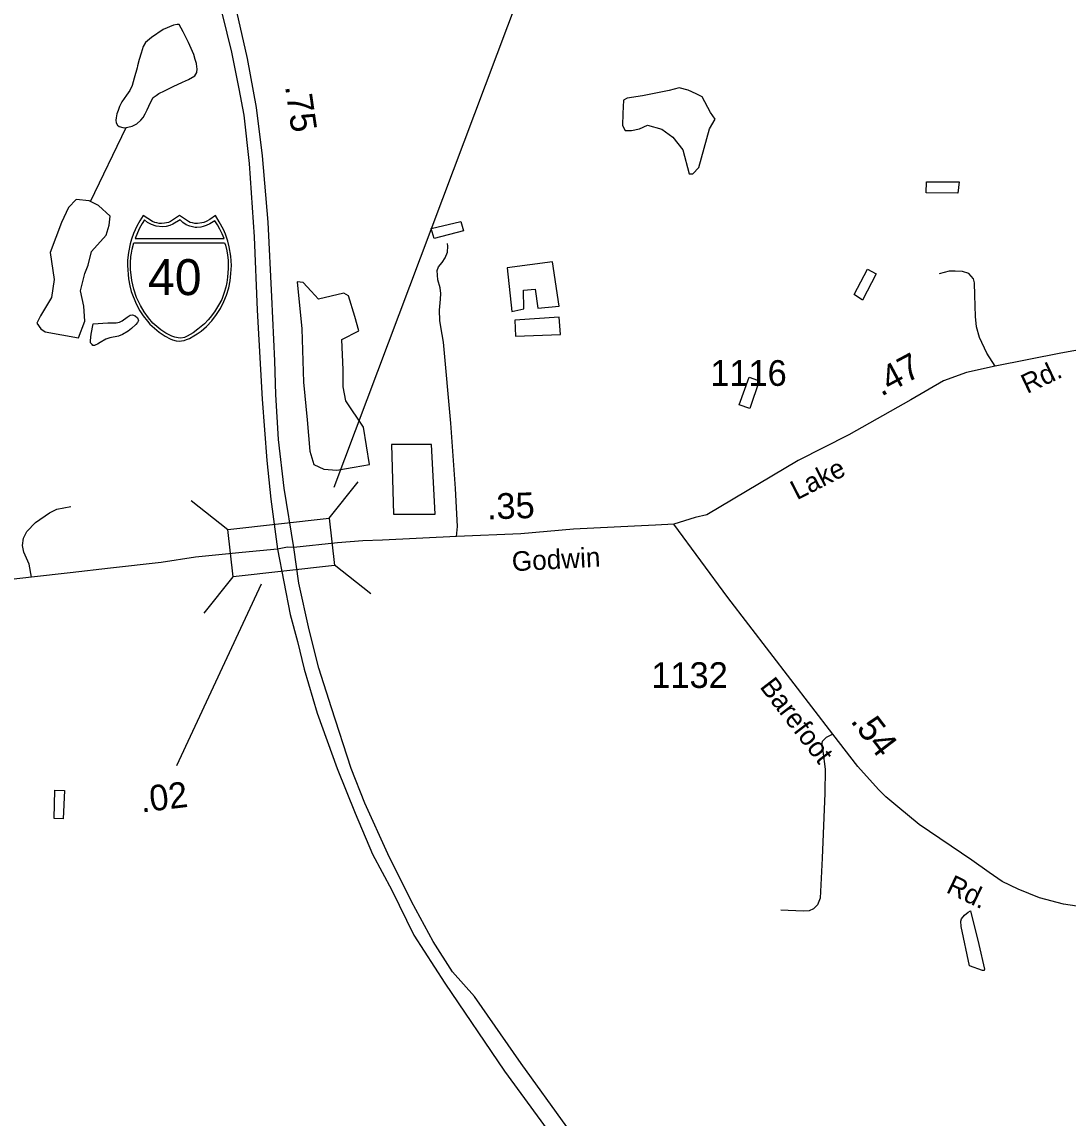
# Model space of a CAD drawing. Extents: x 2082433 to 2279600, y 546599 to 755198.
# Drawn here: x 2172500 to 2177586, y 565600 to 570928 of the extents above; entities that cross this region are included whole.
import ezdxf

# ---------------------------------------------------------------- set-up
doc = ezdxf.new("R2010")
doc.units = 0
for name, color, linetype in [('Exist Hydrographic Creek Single Shore', 7, 'Continuous'), ('Exist Hydrographic Pond Under 1500 Sq Ft', 7, 'Continuous'), ('Exist Road Non-System Type 51', 7, 'Continuous'), ('Exist Road Primary Interstate Divided Center Attributed', 7, 'Continuous'), ('Exist Road Primary Interstate Shield CELL', 7, 'Continuous'), ('Exist Road Primary Interstate Shield Number Label', 7, 'Continuous'), ('Exist Road Secondary Mileage Hundredths English Label', 7, 'Continuous'), ('Exist Road Secondary Structure Standard Bridge CELL', 7, 'Continuous'), ('Exist Road Secondary Type 51 Attributed', 7, 'Continuous'), ('Exist Road Secondary Type 51 Label', 7, 'Continuous'), ('Exist Road Secondary Type 51 Number Label', 7, 'Continuous')]:
    doc.layers.add(name, color=color, linetype=linetype)

msp = doc.modelspace()

# ---------------------------------------------------------------- linework, layer by layer
at = {"layer": 'Exist Hydrographic Creek Single Shore'}
msp.add_lwpolyline([(2172833.1, 570055.7), (2173007.8, 570414.3)], dxfattribs=at)
at = {"layer": 'Exist Hydrographic Pond Under 1500 Sq Ft'}
for points in [[(2173293.5, 570859.9), (2173283.7, 570880), (2173265.4, 570915.6), (2173255.2, 570916), (2173237.5, 570911.8), (2173187.3, 570891.3), (2173129.9, 570853), (2173101.8, 570828.9), (2173089.9, 570808.7), (2173080.3, 570776.9), (2173070.2, 570744.8), (2173062.8, 570714.7), (2173060.6, 570704.9), (2173046.8, 570654.7), (2173037, 570618.8), (2173025.3, 570594.6), (2173009.3, 570572.3), (2172985.7, 570540.2), (2172974, 570516.4), (2172968.1, 570498.3), (2172961.5, 570482.2), (2172958.3, 570462), (2172956.2, 570450.2), (2172958, 570438.1), (2172964.6, 570426.2), (2172972.4, 570420.1), (2172990.2, 570414.6), (2173000.5, 570412.7), (2173036.2, 570420.7)], [(2173036.2, 570420.7), (2173058.3, 570432.7), (2173077.8, 570450.8), (2173090.1, 570463.2), (2173099.9, 570481.2), (2173109.6, 570501.2), (2173125.4, 570537.3), (2173139.1, 570561.2), (2173153.3, 570571.3), (2173165.2, 570579.6), (2173193.4, 570593.6), (2173212.9, 570603.6), (2173235.1, 570613.7), (2173280.8, 570635.9), (2173310.9, 570648), (2173340.7, 570666.2), (2173350.5, 570682.1), (2173352.4, 570700.5), (2173350.5, 570710.1), (2173348.3, 570726.3), (2173342.1, 570746.3), (2173336, 570770.3), (2173309.9, 570828.2), (2173293.5, 570859.9)], [(2175517.8, 570568.5), (2175443.1, 570558.2), (2175425, 570547.9), (2175422.5, 570483.5), (2175419.9, 570424.3), (2175432.8, 570401.1), (2175463.7, 570401.1), (2175502.4, 570408.8), (2175541, 570426.9), (2175610.7, 570406.3), (2175664.8, 570367.6), (2175713.8, 570305.8), (2175744.7, 570189.9), (2175762.7, 570189.9), (2175791.1, 570220.8), (2175842.7, 570408.8), (2175871, 570455.2), (2175847.8, 570488.7), (2175806.6, 570563.4), (2175778.2, 570578.8), (2175739.5, 570596.9), (2175695.7, 570607.2), (2175646.7, 570594.3), (2175517.8, 570568.5)], [(2177056.3, 570150.2), (2177050.8, 570096.2), (2176896.8, 570097.6), (2176898.5, 570151.3), (2177056.3, 570150.2)], [(2172827.2, 570058.6), (2172763.9, 570064.9), (2172726.8, 570026.1), (2172693, 569953.6), (2172637.3, 569806.9), (2172657.5, 569677), (2172644, 569589.2), (2172590, 569499.8), (2172573.1, 569464.4), (2172591.7, 569435.7), (2172613.7, 569422.2), (2172775.9, 569392.5), (2172806.1, 569474.5), (2172801, 569547.1), (2172785.8, 569621.3), (2172806.1, 569705.6), (2172823, 569746.1), (2172838.2, 569811.9), (2172909.1, 569891.2), (2172924.3, 569940.1), (2172929.3, 569984), (2172871.9, 570036.3), (2172827.2, 570058.6)], [(2174634, 569958.9), (2174647.9, 569913), (2174504.6, 569876.2), (2174490, 569924.3), (2174634, 569958.9)], [(2175079.4, 569762.3), (2174859.2, 569732.3), (2174882.1, 569521.1), (2174940.3, 569533.4), (2174938.5, 569625), (2174994.9, 569628.5), (2175009, 569537), (2175112.9, 569545.8), (2175079.4, 569762.3)], [(2176654.1, 569703.5), (2176586.7, 569575), (2176546.3, 569603), (2176611.7, 569726.9), (2176654.1, 569703.5)], [(2173942.3, 569580.2), (2173906.6, 569619.2), (2173867.5, 569661.4), (2173838.3, 569664.7), (2173861, 569437.1), (2173869.4, 569176.6), (2173887.1, 568994.9), (2173900.1, 568842.1), (2173919.6, 568777), (2173968.4, 568754.3), (2174031, 568749.4), (2174114.8, 568764), (2174189.7, 568777), (2174160.4, 568959.1), (2174075.8, 569085.9), (2174062.8, 569154.2), (2174062.5, 569237.6), (2174056.3, 569385.1), (2174137.6, 569427.3), (2174118.1, 569495.6), (2174088.8, 569596.4), (2174066, 569609.4), (2173942.3, 569580.2)], [(2172836.8, 569410.3), (2172846.8, 569460.2), (2172918.6, 569464.8), (2172958.6, 569464.9), (2172974.6, 569468.9), (2172988.3, 569475), (2173012.7, 569493.2), (2173026.7, 569503.2), (2173038.3, 569505.1), (2173050.6, 569499.2), (2173062.5, 569489.3), (2173066.4, 569477.3), (2173062.7, 569467.4), (2173054.7, 569457.2), (2173032.6, 569437.4), (2173017, 569425.2), (2172988.9, 569409.2), (2172969.2, 569400.8), (2172927, 569392.6), (2172909, 569386.4), (2172881.3, 569370.3), (2172867.1, 569362.3), (2172859.1, 569358.2), (2172853.4, 569356.2), (2172845.4, 569356.2), (2172841.3, 569360.1), (2172833.3, 569368.2), (2172833.1, 569380), (2172836.8, 569410.3)], [(2175111.9, 569493.6), (2174897.1, 569478.5), (2174900.4, 569400.8), (2175118.4, 569408.4), (2175111.9, 569493.6)], [(2176057.8, 569193.4), (2176083.9, 569183.7), (2176038.6, 569049.5), (2175986.7, 569067), (2176035.9, 569201.5), (2176057.8, 569193.4)], [(2174492.3, 568874.6), (2174297.1, 568874.6), (2174306.8, 568536.4), (2174508.6, 568536.4), (2174492.3, 568874.6)], [(2172701.4, 567054.2), (2172657.5, 567055.9), (2172661, 567193.7), (2172706.6, 567192.1), (2172701.4, 567054.2)], [(2177153, 566443.3), (2177179.5, 566323.8), (2177177.6, 566317.6), (2177170, 566317.5), (2177107.7, 566341.1), (2177066.5, 566531), (2177064.4, 566556.9), (2177068.1, 566568.9), (2177082.7, 566586.9), (2177099.9, 566601), (2177112.4, 566607.2), (2177153, 566443.3)]]:
    msp.add_lwpolyline(points, dxfattribs=at)
at = {"layer": 'Exist Road Non-System Type 51'}
for points in [[(2174613, 568426.9), (2174618.6, 568475.4), (2174607.5, 568661.1), (2174586, 568978.4), (2174549.3, 569371.9), (2174537.5, 569446.7), (2174532, 569477.2), (2174530.6, 569527.1), (2174534.7, 569581.1), (2174537.5, 569608.8), (2174533.3, 569635.2), (2174522.3, 569674), (2174518.8, 569719.7), (2174525.7, 569737.7), (2174543.7, 569758.5), (2174557.6, 569782), (2174568.7, 569808.4), (2174571.5, 569837.5), (2174570.1, 569851.3)], [(2177231.9, 569255.5), (2177191.7, 569317.8), (2177155.7, 569394.1), (2177140.4, 569446.7), (2177136.3, 569496.6), (2177133.5, 569600.5), (2177132.1, 569660.1), (2177126.6, 569679.5), (2177103, 569705.8), (2177072.5, 569715.5), (2177037.9, 569716.9), (2177008.8, 569716.9), (2176958.9, 569704.4)], [(2172547.7, 568229.4), (2172535.2, 568293.2), (2172508.9, 568351.4), (2172503.4, 568383.2), (2172507.5, 568419.3), (2172524.2, 568451.1), (2172565.7, 568495.5), (2172635, 568542.6), (2172669.7, 568560.6), (2172737.6, 568573.1)], [(2176442.8, 567466.6), (2176410.2, 567450), (2176390.8, 567430.6), (2176388, 567412.6), (2176393.6, 567383.5), (2176404.7, 567296.2), (2176403.3, 567179.8), (2176390.1, 566863.9), (2176381.1, 566669.9), (2176368.6, 566636.6), (2176349.2, 566617.2), (2176327.1, 566607.5), (2176298, 566606.1), (2176189.9, 566611.7)]]:
    msp.add_lwpolyline(points, dxfattribs=at)
at = {"layer": 'Exist Road Primary Interstate Divided Center Attributed'}
for points in [[(2173821.5, 568373.8), (2173775.1, 568662.6), (2173748.3, 568898.8), (2173734.4, 569117.8), (2173729.6, 569281.3), (2173714.8, 569592.1), (2173698.1, 569954.5), (2173670.4, 570277.8), (2173640.7, 570512.1), (2173596.2, 570751.1), (2173545.1, 570978.7), (2173493.4, 571158.5), (2173383.5, 571466.4), (2173321.3, 571631.9), (2173265.9, 571761), (2173159.2, 571971.3), (2173013.9, 572239.1)], [(2172955.5, 572183.6), (2173045.4, 572030.6), (2173095.2, 571944.6), (2173213.3, 571710.3), (2173278.3, 571564.9), (2173330.9, 571415.7), (2173426.5, 571134.6), (2173474.3, 570966.3), (2173519.7, 570781.7), (2173554.2, 570602.9), (2173578.6, 570474.8), (2173604.4, 570240.5), (2173629.2, 569882.8), (2173644.1, 569527.1), (2173668.4, 569094.8), (2173690.9, 568796.5), (2173710, 568608.1), (2173742.1, 568366.2)], [(2175148.7, 565557.1), (2174927.3, 565864.9), (2174701, 566190.5), (2174593.7, 566311.1), (2174499.9, 566458.4), (2174394.7, 566653.5), (2174280, 566884.9), (2174167.1, 567131.6), (2174100.2, 567299.9), (2174004.6, 567594.4), (2173943.4, 567787.6), (2173896.5, 567973.1), (2173847.3, 568199.8), (2173821.5, 568373.8)], [(2173742.1, 568366.2), (2173805.2, 568047.7), (2173839.6, 567916.7), (2173872.6, 567781.9), (2173935.7, 567567.7), (2174033.3, 567299.9), (2174121.2, 567081.9), (2174205.4, 566883), (2174299.1, 566708.9), (2174406.2, 566489), (2174556.5, 566256), (2174845.9, 565828.2), (2175164.1, 565394.3)]]:
    msp.add_lwpolyline(points, dxfattribs=at)
at = {"layer": 'Exist Road Primary Interstate Shield CELL'}
for points in [[(2173266.3, 569376.4), (2173275.8, 569377.3), (2173288.5, 569379.8), (2173300.9, 569383.9), (2173315, 569390.1), (2173335.8, 569401.7), (2173352.6, 569411.5), (2173371.9, 569424.5), (2173398.1, 569448.2), (2173424.1, 569475.6), (2173447.1, 569506.7), (2173465.3, 569535.7), (2173481.4, 569568.8), (2173494.9, 569599.7), (2173505.5, 569635), (2173512.6, 569669.3), (2173516.2, 569705), (2173518.5, 569744.6), (2173515.8, 569789.1), (2173508.1, 569834.7), (2173500.8, 569863), (2173489.8, 569896.9), (2173480.8, 569918.6), (2173460, 569957.1), (2173441.2, 569986.7), (2173414, 569967.5), (2173396.2, 569958.1), (2173385.4, 569953.2), (2173374.2, 569951), (2173353.7, 569948.5), (2173340.8, 569949.1), (2173328.9, 569951.8), (2173318.8, 569954), (2173310.5, 569958.1), (2173266.3, 569986.7), (2173222, 569958.1), (2173212.7, 569953.8), (2173203.2, 569951.8), (2173194.1, 569949.3), (2173178.9, 569948.5), (2173167.4, 569948.9), (2173155.5, 569951), (2173146.1, 569953), (2173135.6, 569958.1), (2173090.5, 569986.7), (2173072.8, 569960.9), (2173058.3, 569935.5), (2173042.9, 569899.6), (2173033.4, 569871.8), (2173026.6, 569848.9), (2173018.2, 569807), (2173013.9, 569770.4), (2173013.2, 569744.6), (2173017.9, 569680), (2173025, 569645.7), (2173032.2, 569617.9), (2173056.1, 569557.9), (2173074, 569524.2), (2173089.4, 569500.1), (2173111, 569472.9), (2173122.7, 569459.9), (2173167.5, 569420.8), (2173197.4, 569400.3), (2173221.3, 569387.4), (2173232.6, 569383.2), (2173250.1, 569378.3)], [(2173095.9, 569965.9), (2173084.9, 569949), (2173072.2, 569926.2), (2173062.1, 569902.5), (2173051.7, 569876.3), (2173483.3, 569876.2), (2173473.2, 569898.6), (2173462.5, 569921.1), (2173451.2, 569941.7), (2173437.5, 569961.6), (2173413.3, 569946.3), (2173395.7, 569938), (2173381.5, 569933.1), (2173369.5, 569930.4), (2173350.9, 569928.9), (2173342.6, 569929.4), (2173316.7, 569935.3), (2173299.1, 569942.5), (2173282.4, 569953.6), (2173268.9, 569966.4), (2173234.7, 569945.7), (2173219.5, 569939), (2173202.1, 569934.5), (2173183, 569932.1), (2173153.6, 569935.3), (2173130.5, 569943.3), (2173110.6, 569953.6)], [(2173485.8, 569854.9), (2173490.4, 569842.7), (2173496.8, 569815.6), (2173500.1, 569794.8), (2173503.6, 569770.8), (2173502.4, 569729.7), (2173500.4, 569687.1), (2173496.5, 569661.9), (2173491.2, 569638.9), (2173484.1, 569613.5), (2173472.5, 569579.7), (2173456.6, 569551), (2173436.8, 569519.2), (2173415.3, 569491.3), (2173405.9, 569479.7), (2173388.2, 569461.1), (2173356, 569435.2), (2173332.5, 569417.6), (2173304.3, 569401), (2173290, 569394.6), (2173273.4, 569391.1), (2173259.7, 569392.1), (2173243, 569396.5), (2173229.6, 569400.2), (2173200.1, 569416.1), (2173176.3, 569432), (2173136.5, 569464.7), (2173115.1, 569489.8), (2173095, 569519.2), (2173077.2, 569549.3), (2173058.1, 569588.9), (2173044.6, 569628.8), (2173034.8, 569671.9), (2173028.2, 569724.5), (2173027.5, 569756.6), (2173029.4, 569787.5), (2173032.4, 569803.6), (2173036.3, 569823.7), (2173044.2, 569854.7)]]:
    msp.add_lwpolyline(points, close=True, dxfattribs=at)
at = {"layer": 'Exist Road Secondary Mileage Hundredths English Label'}
for p, q in [((2174018.9, 568666.5), (2174934, 571099.7)), ((2173662.8, 568196), (2173252, 567312.1))]:
    msp.add_line(p, q, dxfattribs=at)
at = {"layer": 'Exist Road Secondary Structure Standard Bridge CELL'}
for p, q in [((2173993.5, 568515.4), (2174134.6, 568692.4)), ((2173323.7, 568601.9), (2173500.7, 568460.8)), ((2174018.9, 568290.4), (2174195.9, 568149.4)), ((2173385.6, 568053.7), (2173526.7, 568230.7))]:
    msp.add_line(p, q, dxfattribs=at)
msp.add_lwpolyline([(2173500.7, 568460.8), (2173993.4, 568516.5), (2174019.4, 568286.3), (2173526.7, 568230.7)], close=True, dxfattribs=at)
at = {"layer": 'Exist Road Secondary Type 51 Attributed'}
for points in [[(2177964.9, 569403.8), (2177848.6, 569371), (2177551.2, 569318.9), (2177231.9, 569255.5), (2177091.9, 569223.6), (2176979.9, 569184.1), (2176822.4, 569090.6), (2176519.7, 568921.6), (2176273.4, 568796.1), (2175830.5, 568532.6), (2175772.8, 568519.7), (2175670.3, 568486.5)], [(2175670.3, 568486.5), (2175580.2, 568482.5), (2175478.3, 568477.8), (2175182.5, 568462.2), (2174926.2, 568440.7), (2174613, 568426.9), (2174254.1, 568408.9), (2174157.4, 568406.3), (2174034.3, 568396.4), (2173821.5, 568373.8)], [(2177714.8, 566617.2), (2177563.8, 566639.5), (2177446.6, 566670.2), (2177343.5, 566713.1), (2177265.4, 566750.6), (2177203.1, 566794.3), (2177119, 566854.2), (2176862.6, 567027.4), (2176758, 567113.3), (2176699.8, 567161.8), (2176665.2, 567197.8), (2176564, 567308.7), (2176442.8, 567466.6), (2175932.2, 568130.3), (2175670.3, 568486.5)], [(2173821.5, 568373.8), (2173791.1, 568375.5), (2173742.1, 568366.2)], [(2173742.1, 568366.2), (2173571.7, 568349.7), (2173344.9, 568326.9), (2173177.5, 568301.5), (2172930.2, 568272.4), (2172734.8, 568250.2), (2172547.7, 568229.4), (2172305.8, 568202.6), (2172082.8, 568160.1), (2171705.9, 568068.7), (2171536.9, 568036.8), (2171373.4, 568017.4), (2171135.4, 568000), (2170724.9, 567959.2), (2170569.7, 567949.5), (2170442.3, 567941.9), (2170336.5, 567934.4)]]:
    msp.add_lwpolyline(points, dxfattribs=at)

# ---------------------------------------------------------------- texts
at = {"layer": 'Exist Road Primary Interstate Shield Number Label'}
msp.add_text('40', height=175, dxfattribs=at).set_placement((2173113.4, 569600.2))
at = {"layer": 'Exist Road Secondary Mileage Hundredths English Label'}
for s, rotation, p in [('.75', 278.3308, (2173779.2, 570615.4)), ('.47', 28.1822, (2176677.9, 569105.6)), ('.35', 1.7577, (2174762.5, 568510.1)), ('.54', 307.3596, (2176525.4, 567529.6)), ('.02', 7.0231, (2173081.8, 567085.1))]:
    msp.add_text(s, height=125, rotation=rotation, dxfattribs=at).set_placement(p)
at = {"layer": 'Exist Road Secondary Type 51 Label'}
for s, rotation, p in [('Rd.', 25.56, (2177387.1, 569119.1)), ('Lake', 27.1727, (2176268.1, 568602.3)), ('Godwin', 3.018, (2174884.6, 568258.1)), ('Barefoot', 307.522, (2176084, 567695.8)), ('Rd.', 334.352, (2176988.6, 566699.7))]:
    msp.add_text(s, height=95, rotation=rotation, dxfattribs=at).set_placement(p)
at = {"layer": 'Exist Road Secondary Type 51 Number Label'}
for s, p in [('1116', (2175846.7, 569159.2)), ('1132', (2175560.2, 567691))]:
    msp.add_text(s, height=125, dxfattribs=at).set_placement(p)

doc.saveas('drawing.dxf')
